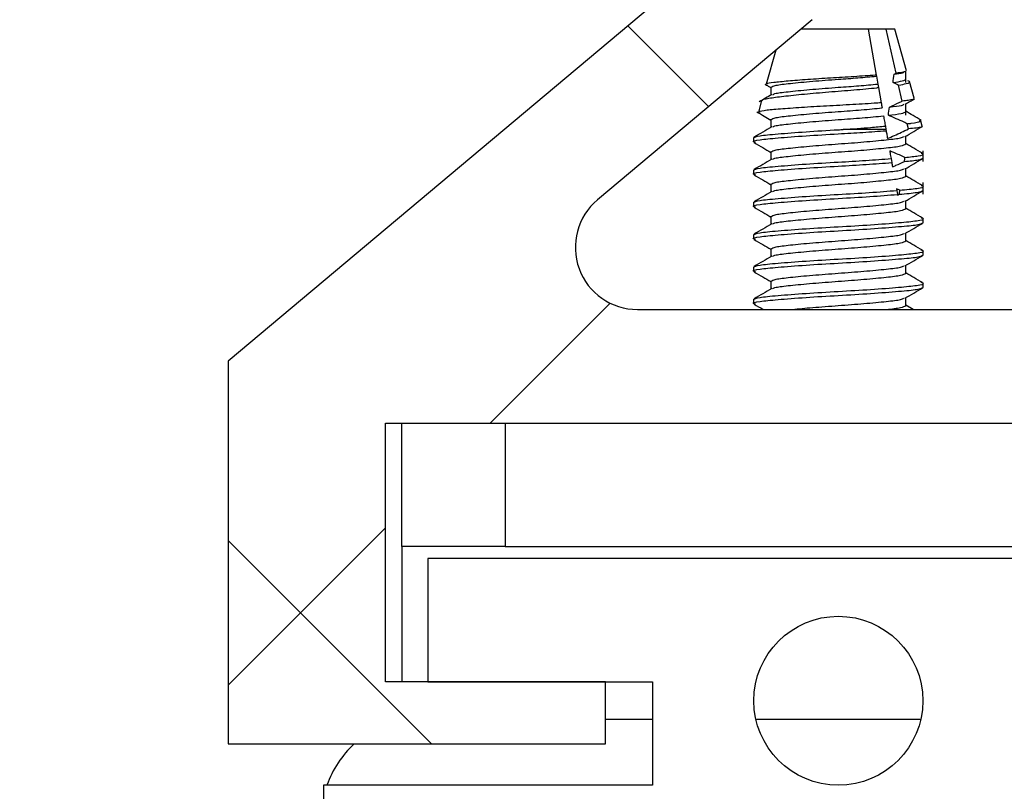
# Model space of a CAD drawing. Header units: inches. Extents: x 170 to 288, y 234 to 248.
# Tile 354 of 480: x 244.98 to 245.171, y 236.167 to 236.316. Entities that reach past the tile are written whole.
import ezdxf

# ---------------------------------------------------------------- set-up
doc = ezdxf.new("R2010")
doc.units = ezdxf.units.IN
doc.header["$LTSCALE"] = 0.25
doc.header["$MEASUREMENT"] = 0
doc.layers.add('DETAILS', color=4, linetype='Continuous')

msp = doc.modelspace()

# ---------------------------------------------------------------- hatches: boundary and pattern name
at = {"layer": 'DETAILS'}
h = msp.add_hatch(dxfattribs=at)
h.set_pattern_fill('ANSI38', color=256, style=0)
h.set_pattern_definition([(45, (239.5543638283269, 231.7817086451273), (-0.08838834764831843, 0.08838834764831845), []), (135, (239.5543638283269, 231.7817086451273), (-0.2651650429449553, 0.08838834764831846), [0.3125, -0.1875])])
edge = h.paths.add_edge_path(flags=0)
edge.add_line((245.2544784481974, 237.5472536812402), (245.1465171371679, 237.5472536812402))
edge.add_arc((245.1465171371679, 237.5452536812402), 0.001999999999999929, 90, 178.4271713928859)
edge.add_arc((245.0736784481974, 237.5472536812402), 0.07086614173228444, 276.37937020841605, 358.4271713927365, ccw=False)
edge.add_line((245.0815524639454, 237.4768263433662), (245.0815524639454, 237.4610783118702))
edge.add_arc((245.0894264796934, 237.4610783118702), 0.007874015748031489, 180, 270.0000000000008)
edge.add_line((245.0894264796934, 237.4532042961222), (245.0933634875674, 237.4532042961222))
edge.add_line((245.0933634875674, 237.4532042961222), (245.0933634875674, 237.4639229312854))
edge.add_arc((245.0973004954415, 237.4639229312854), 0.003937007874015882, 105.8266201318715, 180, ccw=False)
edge.add_arc((245.0736784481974, 237.5472536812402), 0.08267716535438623, 285.8266201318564, 304.4173887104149)
edge.add_arc((245.1248595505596, 237.4725542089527), 0.007874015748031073, -7.958078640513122e-13, 124.4173887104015, ccw=False)
edge.add_line((245.1327335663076, 237.4725542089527), (245.1327335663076, 237.4212694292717))
edge.add_arc((245.1248595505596, 237.4212694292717), 0.00787401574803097, 270, 360, ccw=False)
edge.add_line((245.1248595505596, 237.4133954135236), (245.0284721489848, 237.4133954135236))
edge.add_arc((245.0284721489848, 237.4055213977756), 0.007874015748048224, 90, 180)
edge.add_line((245.0205981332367, 237.4055213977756), (245.0205981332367, 237.3110332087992))
edge.add_arc((245.0245351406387, 237.3110332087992), 0.003937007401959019, 180, 270.0000034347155)
edge.add_arc((245.0245351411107, 237.3031591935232), 0.003937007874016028, -7.958078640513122e-13, 90.00000343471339, ccw=False)
edge.add_line((245.0284721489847, 237.3031591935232), (245.0284721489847, 237.253978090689))
edge.add_line((245.0284721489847, 237.253978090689), (245.0304721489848, 237.251978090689))
edge.add_line((245.0304721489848, 237.251978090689), (245.0284721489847, 237.2499780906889))
edge.add_line((245.0284721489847, 237.2499780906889), (245.0284721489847, 237.2007969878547))
edge.add_arc((245.0245351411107, 237.2007969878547), 0.003937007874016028, 269.99999656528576, 360, ccw=False)
edge.add_arc((245.0245351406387, 237.1929229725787), 0.003937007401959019, 89.99999656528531, 180)
edge.add_line((245.0205981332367, 237.1929229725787), (245.0205981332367, 236.7415843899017))
edge.add_arc((245.0245351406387, 236.7415843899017), 0.003937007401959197, 180, 270.0000034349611)
edge.add_arc((245.0245351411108, 236.7337103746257), 0.003937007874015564, -7.958078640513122e-13, 90.00000343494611, ccw=False)
edge.add_line((245.0284721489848, 236.7337103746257), (245.0284721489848, 236.6845292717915))
edge.add_line((245.0284721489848, 236.6845292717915), (245.0304721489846, 236.6825292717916))
edge.add_line((245.0304721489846, 236.6825292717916), (245.0284721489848, 236.6805292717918))
edge.add_line((245.0284721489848, 236.6805292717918), (245.0284721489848, 236.6313481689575))
edge.add_arc((245.0245351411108, 236.6313481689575), 0.003937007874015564, 269.99999656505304, 360, ccw=False)
edge.add_arc((245.0245351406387, 236.6234741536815), 0.003937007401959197, 89.99999656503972, 179.999999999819)
edge.add_line((245.0205981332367, 236.6234741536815), (245.0205981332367, 236.5245955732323))
edge.add_line((245.0205981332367, 236.5245955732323), (245.1193746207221, 236.4417122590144))
edge.add_arc((245.0736784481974, 236.3872536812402), 0.07109062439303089, -50.00000000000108, 49.99999999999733, ccw=False)
edge.add_line((245.1193746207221, 236.3327951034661), (245.0205981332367, 236.2499117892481))
edge.add_line((245.0205981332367, 236.2499117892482), (245.0205981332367, 236.1759117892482))
edge.add_line((245.0205981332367, 236.1759117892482), (245.093538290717, 236.1759117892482))
edge.add_line((245.093538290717, 236.1759117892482), (245.093538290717, 236.1879117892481))
edge.add_line((245.093538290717, 236.1879117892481), (245.0510382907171, 236.1879117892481))
edge.add_line((245.0510382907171, 236.1879117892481), (245.0510382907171, 236.2379117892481))
edge.add_line((245.0510382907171, 236.2379117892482), (245.2260382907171, 236.2379117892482))
edge.add_line((245.2260382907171, 236.2379117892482), (245.2260382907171, 236.1879117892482))
edge.add_line((245.2260382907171, 236.1879117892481), (245.1835382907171, 236.1879117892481))
edge.add_line((245.1835382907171, 236.1879117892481), (245.1835382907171, 236.1759117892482))
edge.add_line((245.1835382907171, 236.1759117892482), (245.2564784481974, 236.1759117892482))
edge.add_line((245.2564784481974, 236.1759117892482), (245.2564784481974, 237.5452536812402))
edge.add_arc((245.2544784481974, 237.5452536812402), 0.00200000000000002, 0, 90)
edge = h.paths.add_edge_path(flags=0)
edge.add_arc((245.0997113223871, 236.2719117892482), 0.01199999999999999, 130.0000000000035, 270, ccw=False)
edge.add_line((245.0919978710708, 236.2811043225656), (245.1335159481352, 236.3159421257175))
edge.add_arc((245.0736784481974, 236.3872536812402), 0.09309062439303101, 310, 409.9999999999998)
edge.add_line((245.1335159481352, 236.458565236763), (245.0631644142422, 236.5175971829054))
edge.add_arc((245.0644499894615, 236.5191292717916), 0.001999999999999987, 89.9999999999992, 230.0000000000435, ccw=False)
edge.add_line((245.0644499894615, 236.5211292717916), (245.0785981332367, 236.5211292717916))
edge.add_arc((245.0785981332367, 236.5251292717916), 0.004000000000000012, 270.0000000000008, 360.0000000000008)
edge.add_line((245.0825981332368, 236.5251292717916), (245.0825981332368, 236.5391292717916))
edge.add_arc((245.0785981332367, 236.5391292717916), 0.004000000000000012, 0, 90)
edge.add_line((245.0785981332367, 236.5431292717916), (245.0425981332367, 236.5431292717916))
edge.add_line((245.0425981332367, 236.5431292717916), (245.0425981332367, 236.6098741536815))
edge.add_arc((245.0545981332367, 236.6098741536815), 0.01200000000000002, 132.2151161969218, 180, ccw=False)
edge.add_arc((245.0384721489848, 236.6276492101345), 0.01199999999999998, 312.2151161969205, 360.0000000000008)
edge.add_line((245.0504721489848, 236.6276492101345), (245.0504721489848, 236.7374093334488))
edge.add_arc((245.0384721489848, 236.7374093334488), 0.01200000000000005, 0, 47.78488380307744)
edge.add_arc((245.0545981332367, 236.7551843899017), 0.01199999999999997, 180, 227.7848838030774, ccw=False)
edge.add_line((245.0425981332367, 236.7551843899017), (245.0425981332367, 237.1793229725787))
edge.add_arc((245.0545981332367, 237.1793229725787), 0.01200000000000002, 132.2151161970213, 180, ccw=False)
edge.add_arc((245.0384721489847, 237.1970980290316), 0.01199999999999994, 312.21511619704, 360.0000000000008)
edge.add_line((245.0504721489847, 237.1970980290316), (245.0504721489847, 237.3068581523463))
edge.add_arc((245.0384721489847, 237.3068581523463), 0.01199999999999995, 0, 47.78488380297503)
edge.add_arc((245.0545981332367, 237.3246332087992), 0.01200000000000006, 180, 227.7848838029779, ccw=False)
edge.add_line((245.0425981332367, 237.3246332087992), (245.0425981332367, 237.3893954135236))
edge.add_arc((245.0445981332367, 237.3893954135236), 0.00200000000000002, 89.9999999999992, 180, ccw=False)
edge.add_line((245.0445981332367, 237.3913954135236), (245.1427335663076, 237.3913954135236))
edge.add_arc((245.1427335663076, 237.4033954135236), 0.01199999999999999, 270.0000000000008, 360.0000000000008)
edge.add_line((245.1547335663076, 237.4033954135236), (245.1547335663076, 237.4912536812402))
edge.add_arc((245.1887335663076, 237.4912536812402), 0.03399999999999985, 89.9999999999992, 180, ccw=False)
edge.add_line((245.1887335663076, 237.5252536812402), (245.2324784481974, 237.5252536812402))
edge.add_arc((245.2324784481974, 237.5232536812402), 0.002000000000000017, -7.958078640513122e-13, 89.9999999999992, ccw=False)
edge.add_line((245.2344784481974, 237.5232536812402), (245.2344784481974, 236.2619117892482))
edge.add_arc((245.2324784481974, 236.2619117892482), 0.001999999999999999, 270, 360, ccw=False)
edge.add_line((245.2324784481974, 236.2599117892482), (245.0997113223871, 236.2599117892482))
h = msp.add_hatch(dxfattribs=at)
h.set_pattern_fill('ANSI34', color=256, style=0)
h.set_pattern_definition([(45, (239.5543638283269, 231.7817086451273), (-0.5303300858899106, 0.5303300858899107), []), (45, (239.7311405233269, 231.7817086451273), (-0.5303300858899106, 0.5303300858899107), []), (45, (239.9079172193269, 231.7817086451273), (-0.5303300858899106, 0.5303300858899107), []), (45, (240.0846939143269, 231.7817086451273), (-0.5303300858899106, 0.5303300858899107), [])])
edge = h.paths.add_edge_path(flags=0)
edge.add_line((245.2604980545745, 235.7233197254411), (245.2380551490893, 235.8891610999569))
edge.add_line((245.2380551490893, 235.8891610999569), (245.2380551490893, 236.1679315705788))
edge.add_line((245.2380551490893, 236.1679315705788), (245.1744642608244, 236.1679315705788))
edge.add_line((245.1744642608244, 236.1679315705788), (245.1744642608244, 236.1879117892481))
edge.add_line((245.1744642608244, 236.1879117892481), (245.2178828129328, 236.1879117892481))
edge.add_line((245.2178828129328, 236.1879117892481), (245.2178828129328, 236.2117343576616))
edge.add_line((245.2178828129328, 236.2117343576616), (245.0591937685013, 236.2117343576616))
edge.add_line((245.0591937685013, 236.2117343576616), (245.0591937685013, 236.1879117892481))
edge.add_line((245.0591937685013, 236.1879117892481), (245.1026123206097, 236.1879117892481))
edge.add_line((245.1026123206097, 236.1879117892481), (245.1026123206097, 236.1679315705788))
edge.add_line((245.1026123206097, 236.1679315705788), (245.0390214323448, 236.1679315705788))
edge.add_line((245.0390214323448, 236.1679315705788), (245.0390214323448, 235.8891610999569))
edge.add_line((245.0390214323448, 235.8891610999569), (245.0165785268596, 235.7233197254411))
edge.add_line((245.0165785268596, 235.7233197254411), (244.9814533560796, 235.6788172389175))
edge.add_arc((244.9855202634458, 235.675607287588), 0.005181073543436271, 141.716476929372, 326.3110189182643)
edge.add_line((244.9898312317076, 235.672733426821), (245.0255616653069, 235.7188096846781))
edge.add_line((245.0255616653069, 235.7188096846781), (245.0460408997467, 235.8600671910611))
edge.add_arc((245.0428870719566, 235.8605244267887), 0.003186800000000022, 351.7508458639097, 418.968403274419)
edge.add_arc((245.0467342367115, 235.8669191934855), 0.004276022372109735, -13.446066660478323, 238.9684032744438, ccw=False)
edge.add_arc((245.1351800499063, 235.9075522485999), 0.09400603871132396, 206.2836781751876, 272.0472511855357)
edge.add_arc((245.1418965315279, 235.9075522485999), 0.09400603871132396, 267.9527488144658, 333.7163218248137)
edge.add_arc((245.2303423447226, 235.8669191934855), 0.004276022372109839, -58.96840327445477, 193.4460666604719, ccw=False)
edge.add_arc((245.2341895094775, 235.8605244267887), 0.003186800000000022, 121.0315967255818, 188.2491541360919)
edge.add_line((245.2310356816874, 235.8600671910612), (245.2515149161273, 235.7188096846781))
edge.add_line((245.2515149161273, 235.7188096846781), (245.2872453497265, 235.672733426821))
edge.add_arc((245.2915563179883, 235.675607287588), 0.005181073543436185, 213.6889810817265, 398.2835230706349)
edge.add_line((245.2956232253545, 235.6788172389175), (245.2604980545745, 235.7233197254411))
edge = h.paths.add_edge_path(flags=0)
edge.add_arc((245.1385382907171, 236.1842615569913), 0.01632998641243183, 0, 360)
edge = h.paths.add_edge_path(flags=0)
edge.add_arc((245.0725756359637, 236.1052598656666), 0.01173838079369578, 0, 360)
edge = h.paths.add_edge_path(flags=0)
edge.add_arc((245.1314337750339, 235.9031468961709), 0.03416172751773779, 109.3291004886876, 247.6570294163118)
edge.add_line((245.1184471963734, 235.871549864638), (245.0944454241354, 235.8321890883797))
edge.add_arc((245.1384424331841, 235.9131038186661), 0.09210282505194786, 188.6017576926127, 241.46506864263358, ccw=False)
edge.add_line((245.0473755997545, 235.8993283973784), (245.0473755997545, 235.981320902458))
edge.add_arc((245.0508335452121, 235.9784256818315), 0.004509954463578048, 50.06170250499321, 140.0617025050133, ccw=False)
edge.add_arc((245.1377571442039, 236.0458800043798), 0.105623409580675, 217.2930556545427, 260.3911960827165)
edge.add_line((245.1201264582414, 235.9417384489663), (245.1201264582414, 235.9353830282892))
edge = h.paths.add_edge_path(flags=0)
edge.add_arc((245.1364947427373, 235.9067365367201), 0.08601892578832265, 248.440857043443, 271.36130148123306, ccw=False)
edge.add_line((245.1048861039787, 235.8267356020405), (245.1244995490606, 235.8634466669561))
edge.add_line((245.1244995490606, 235.8634466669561), (245.1525770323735, 235.8634466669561))
edge.add_line((245.1525770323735, 235.8634466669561), (245.1721904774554, 235.8267356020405))
edge.add_arc((245.1405818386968, 235.9067365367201), 0.08601892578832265, 268.6386985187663, 291.5591429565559, ccw=False)
edge = h.paths.add_edge_path(flags=0)
edge.add_arc((245.1456428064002, 235.9031468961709), 0.03416172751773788, 292.3429705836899, 430.6708995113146)
edge.add_line((245.1569501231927, 235.9353830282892), (245.1569501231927, 235.9417384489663))
edge.add_arc((245.1393194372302, 236.0458800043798), 0.1056234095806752, 279.6088039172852, 322.7069443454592)
edge.add_arc((245.226243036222, 235.9784256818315), 0.004509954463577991, 39.9382974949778, 129.9382974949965, ccw=False)
edge.add_line((245.2297009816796, 235.981320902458), (245.2297009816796, 235.8993283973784))
edge.add_arc((245.13863414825, 235.9131038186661), 0.09210282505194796, 298.5349313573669, 351.3982423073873, ccw=False)
edge.add_line((245.1826311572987, 235.8321890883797), (245.1586293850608, 235.871549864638))
edge = h.paths.add_edge_path(flags=0)
edge.add_arc((245.2045009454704, 236.1052598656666), 0.01173838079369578, 0, 360)
edge = h.paths.add_edge_path(flags=0)
edge.add_line((245.2143210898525, 236.1389805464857), (245.2143210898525, 236.125084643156))
edge.add_line((245.2143210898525, 236.125084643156), (245.1993443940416, 236.125084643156))
edge.add_arc((245.2048384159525, 236.1054947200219), 0.02034574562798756, 105.6662281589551, 258.4150358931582)
edge.add_line((245.2007525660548, 236.0855634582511), (245.2178828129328, 236.0855634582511))
edge.add_line((245.2178828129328, 236.0855634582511), (245.221027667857, 236.017660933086))
edge.add_arc((245.1397785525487, 236.0450579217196), 0.08574388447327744, 269.1712033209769, 341.36602859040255, ccw=False)
edge.add_arc((245.1372980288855, 236.0450579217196), 0.08574388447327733, 198.6339714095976, 270.8287966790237, ccw=False)
edge.add_line((245.0560489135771, 236.0176609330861), (245.0591937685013, 236.0855634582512))
edge.add_line((245.0591937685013, 236.0855634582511), (245.0763240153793, 236.0855634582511))
edge.add_arc((245.0722381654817, 236.1054947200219), 0.02034574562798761, 281.5849641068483, 434.3337718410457)
edge.add_line((245.0777321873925, 236.125084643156), (245.0627554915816, 236.125084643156))
edge.add_line((245.0627554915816, 236.125084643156), (245.0627554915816, 236.1389805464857))
edge.add_line((245.0627554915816, 236.1389805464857), (245.1096927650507, 236.1491708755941))
edge.add_line((245.1096927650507, 236.1491708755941), (245.1673838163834, 236.1491708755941))
edge.add_line((245.1673838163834, 236.1491708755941), (245.2143210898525, 236.1389805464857))
edge = h.paths.add_edge_path(flags=0)
edge.add_line((245.1018816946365, 235.9031468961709), (245.1184471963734, 235.9174198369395))
edge.add_line((245.1184471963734, 235.9174198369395), (245.1586293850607, 235.9174198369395))
edge.add_line((245.1586293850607, 235.9174198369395), (245.1751948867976, 235.9031468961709))
edge.add_arc((245.1420582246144, 235.9056470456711), 0.03323084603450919, 282.73448853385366, 355.6852287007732, ccw=False)
edge.add_line((245.1493834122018, 235.8732336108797), (245.1493834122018, 235.8957614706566))
edge.add_arc((245.1402681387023, 235.8940316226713), 0.009277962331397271, 10.74550573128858, 100.7455057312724)
edge.add_arc((245.1368084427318, 235.8940316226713), 0.009277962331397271, 79.25449426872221, 169.2544942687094)
edge.add_line((245.1276931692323, 235.8957614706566), (245.1276931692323, 235.8732336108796))
edge.add_arc((245.1350183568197, 235.9056470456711), 0.03323084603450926, 184.3147712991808, 257.2655114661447, ccw=False)

# ---------------------------------------------------------------- linework, layer by layer
for p, q in [((245.1193746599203, 236.3327942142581), (245.0205981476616, 236.2499109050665)), ((245.1335159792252, 236.3159415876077), (245.0919978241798, 236.2811043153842)), ((245.1443188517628, 236.3141112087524), (245.131334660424, 236.3141112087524)), ((245.1443188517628, 236.3141112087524), (245.145884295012, 236.3052334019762)), ((245.1477792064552, 236.3141112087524), (245.1443188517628, 236.3141112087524)), ((245.149686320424, 236.3055882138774), (245.1477792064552, 236.3141112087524)), ((245.1494382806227, 236.3141112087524), (245.1477792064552, 236.3141112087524)), ((245.1517153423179, 236.3060800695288), (245.1494382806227, 236.3141112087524)), ((245.1264845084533, 236.3100411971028), (245.1246134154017, 236.3034424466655)), ((245.1515554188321, 236.3038103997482), (245.1515554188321, 236.3060068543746)), ((245.145884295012, 236.3052334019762), (245.1459206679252, 236.3050268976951)), ((245.1459206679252, 236.3050268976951), (245.1461914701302, 236.3034912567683)), ((245.1501970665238, 236.303301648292), (245.1491085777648, 236.3038103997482)), ((245.149304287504, 236.3053986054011), (245.149686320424, 236.3055882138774)), ((245.1532269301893, 236.3007485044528), (245.1523066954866, 236.3039943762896)), ((245.1255212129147, 236.3028623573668), (245.1255212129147, 236.3013698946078)), ((245.1461914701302, 236.3034912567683), (245.1463100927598, 236.3028191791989)), ((245.1463100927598, 236.3028191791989), (245.146829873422, 236.2998717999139)), ((245.1508873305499, 236.3002097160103), (245.1501970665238, 236.303301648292)), ((245.1237208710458, 236.3002941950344), (245.1230832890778, 236.2980451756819)), ((245.1515554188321, 236.2974538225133), (245.1515554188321, 236.2996652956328)), ((245.1255212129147, 236.296610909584), (245.1255212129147, 236.2951203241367)), ((245.1547520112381, 236.295368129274), (245.1544097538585, 236.2965752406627)), ((245.1477396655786, 236.2947110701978), (245.1394881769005, 236.2947110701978)), ((245.1476253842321, 236.2953606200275), (245.1477396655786, 236.2947110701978)), ((245.1477396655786, 236.2947110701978), (245.1477810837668, 236.294476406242)), ((245.15208681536, 236.2948330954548), (245.1518675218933, 236.2958168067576)), ((245.1221382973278, 236.2930965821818), (245.1221382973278, 236.2923156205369)), ((245.1515554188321, 236.2919251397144), (245.1515554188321, 236.2934157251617)), ((245.154938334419, 236.288523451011), (245.154938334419, 236.2906091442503)), ((245.1255212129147, 236.2903613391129), (245.1255212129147, 236.288868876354)), ((245.1487322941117, 236.2890828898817), (245.1488680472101, 236.288311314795)), ((245.1221382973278, 236.2868470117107), (245.1221382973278, 236.2860641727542)), ((245.1515554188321, 236.2856736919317), (245.1515554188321, 236.2871661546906)), ((245.1255212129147, 236.2841117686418), (245.1255212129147, 236.2826193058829)), ((245.1504519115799, 236.2829759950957), (245.1497596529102, 236.283255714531)), ((245.1497596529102, 236.283255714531), (245.1498185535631, 236.2829215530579)), ((245.1498185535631, 236.2829215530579), (245.1499541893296, 236.2821518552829)), ((245.154938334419, 236.2821837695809), (245.154938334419, 236.2844440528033)), ((245.1499541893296, 236.2821518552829), (245.1499744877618, 236.2820373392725)), ((245.1499744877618, 236.2820373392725), (245.1503180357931, 236.2821837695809)), ((245.1515554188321, 236.2794241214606), (245.1515554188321, 236.2809165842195)), ((245.1221382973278, 236.280595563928), (245.1221382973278, 236.279814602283)), ((245.1255212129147, 236.2778621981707), (245.1255212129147, 236.2763697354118)), ((245.154938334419, 236.2766907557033), (245.154938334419, 236.2774717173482)), ((245.1221382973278, 236.2743459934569), (245.1221382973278, 236.273565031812)), ((245.1515554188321, 236.2731745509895), (245.1515554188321, 236.2746670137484)), ((245.1255212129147, 236.2716126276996), (245.1255212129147, 236.2701201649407)), ((245.154938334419, 236.2704393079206), (245.154938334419, 236.2712202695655)), ((245.1221382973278, 236.2680964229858), (245.1221382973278, 236.2673154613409)), ((245.1515554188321, 236.2669249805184), (245.1515554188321, 236.2684155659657)), ((245.1255212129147, 236.2653611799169), (245.1255212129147, 236.2638687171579)), ((245.154938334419, 236.2641897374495), (245.154938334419, 236.2649706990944)), ((245.1515554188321, 236.2606735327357), (245.1515554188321, 236.2621659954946)), ((245.1221382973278, 236.2618468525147), (245.1221382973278, 236.2610640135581)), ((245.1529858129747, 236.2599113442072), (245.1515554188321, 236.2607448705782)), ((245.0997113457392, 236.2599113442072), (245.2324784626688, 236.2599113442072)), ((245.0205981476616, 236.2499109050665), (245.0205981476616, 236.1759110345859)), ((245.0510382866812, 236.2379111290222), (245.2260383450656, 236.2379111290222)), ((245.0510382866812, 236.1879126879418), (245.0510382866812, 236.2379111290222)), ((245.0541633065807, 236.2141124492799), (245.0541633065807, 236.2379111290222)), ((245.0741632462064, 236.2379111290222), (245.0741632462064, 236.2141124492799)), ((245.0741632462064, 236.2141124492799), (245.0541633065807, 236.2141124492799)), ((245.0541633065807, 236.2141124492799), (245.0541633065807, 236.1879126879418)), ((245.0741632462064, 236.2141124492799), (245.2029132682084, 236.2141124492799)), ((245.0591937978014, 236.2117338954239), (245.0591937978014, 236.1879126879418)), ((245.2178828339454, 236.2117338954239), (245.0591937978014, 236.2117338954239)), ((245.0935382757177, 236.1879126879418), (245.0510382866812, 236.1879126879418)), ((245.0591937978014, 236.1879126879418), (245.1026123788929, 236.1879126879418)), ((245.0935382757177, 236.1759110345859), (245.0935382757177, 236.1879126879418)), ((245.1026123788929, 236.1879126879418), (245.1026123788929, 236.1679324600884)), ((245.0935382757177, 236.1807113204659), (245.1026123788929, 236.1807113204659)), ((245.1225988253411, 236.1807113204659), (245.1544778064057, 236.1807113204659)), ((245.0205981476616, 236.1759110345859), (245.0935382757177, 236.1759110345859)), ((245.0390213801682, 236.1679324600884), (245.0390213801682, 235.889161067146)), ((245.1026123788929, 236.1679324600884), (245.0390213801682, 236.1679324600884))]:
    msp.add_line(p, q, dxfattribs=at)
msp.add_circle((245.1385382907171, 236.1842615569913), 0.01632998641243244, dxfattribs=at)
for centre, radius, start, end in [((245.0997113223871, 236.2719117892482), 0.01199999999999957, 130.0000000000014, 270), ((245.0585382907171, 236.1611961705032), 0.02000000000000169, 132.6267544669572, 160.3197930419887)]:
    msp.add_arc(centre, radius, start, end, dxfattribs=at)
for major_axis, ratio, start_param, end_param in [((0, 0.07382357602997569), 0.1763269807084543, 4.089224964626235, 4.1154581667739), ((0, 0.07382357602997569), 0.1763269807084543, 3.978551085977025, 4.007201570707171), ((0, 0.09300902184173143), 0.1763269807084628, 4.033935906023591, 4.044823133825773), ((0, 0.09300902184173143), 0.1763269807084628, 3.942920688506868, 3.954724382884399)]:
    msp.add_ellipse((245.1385382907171, 236.3468951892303), major_axis=major_axis, ratio=ratio, start_param=start_param, end_param=end_param, dxfattribs=at)
for points, knots in [([(245.149304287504, 236.3053986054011), (245.1499718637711, 236.3054879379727), (245.1509981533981, 236.305625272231), (245.1511961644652, 236.3057814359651), (245.1512653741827, 236.3058360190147)], [0, 0, 0, 0, 0.6504755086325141, 1, 1, 1, 1]), ([(245.1514258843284, 236.3059486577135), (245.1513506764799, 236.3058918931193), (245.1511801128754, 236.3057631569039), (245.1502219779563, 236.3056509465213), (245.149686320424, 236.3055882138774)], [0, 0, 0, 0, 0.4409372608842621, 1, 1, 1, 1]), ([(245.145884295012, 236.3052334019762), (245.1458196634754, 236.3052284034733), (245.1445044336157, 236.3051266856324), (245.141609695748, 236.3049096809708), (245.1370099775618, 236.3046532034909), (245.1325317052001, 236.3043590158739), (245.1286435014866, 236.3040522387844), (245.125935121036, 236.3037908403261), (245.1245933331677, 236.3035615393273), (245.1247413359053, 236.3034299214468), (245.1247800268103, 236.3033955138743)], [0, 0, 0, 0, 0.007978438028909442, 0.1623585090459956, 0.316737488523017, 0.4719013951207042, 0.629166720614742, 0.7864468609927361, 0.9441728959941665, 1, 1, 1, 1]), ([(245.1255212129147, 236.3028623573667), (245.1257206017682, 236.3029992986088), (245.1261131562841, 236.3032689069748), (245.1291245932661, 236.3036234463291), (245.1334154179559, 236.304047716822), (245.1381303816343, 236.3043962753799), (245.1424696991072, 236.3047074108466), (245.1447572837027, 236.3049191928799), (245.1459206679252, 236.3050268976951)], [0, 0, 0, 0, 0.1823127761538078, 0.358935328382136, 0.5428649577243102, 0.7220649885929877, 0.8586521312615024, 1, 1, 1, 1]), ([(245.1491085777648, 236.3038103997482), (245.149802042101, 236.3039049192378), (245.1512179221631, 236.3040979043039), (245.1514413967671, 236.3043140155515), (245.1515554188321, 236.3044242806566)], [0, 0, 0, 0, 0.489776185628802, 1, 1, 1, 1]), ([(245.1501970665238, 236.303301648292), (245.1507269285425, 236.3033927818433), (245.1519759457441, 236.3036076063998), (245.1526078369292, 236.3039077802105), (245.1521067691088, 236.3040958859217), (245.1519771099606, 236.3041445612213)], [0, 0, 0, 0, 0.3532236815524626, 0.8326364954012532, 1, 1, 1, 1]), ([(245.1238594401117, 236.3002547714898), (245.1238227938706, 236.3002866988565), (245.1236255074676, 236.3004585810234), (245.1249455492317, 236.3007683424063), (245.1277380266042, 236.301131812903), (245.1318677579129, 236.301566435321), (245.1366524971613, 236.3019841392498), (245.1415905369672, 236.3023518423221), (245.1447559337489, 236.3026526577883), (245.1461933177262, 236.3028066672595), (245.1463100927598, 236.3028191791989)], [0, 0, 0, 0, 0.03673558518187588, 0.1977673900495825, 0.3587828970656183, 0.5170665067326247, 0.6742933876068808, 0.8315383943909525, 0.9863139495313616, 1, 1, 1, 1]), ([(245.1243257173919, 236.303487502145), (245.1245458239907, 236.3033591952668), (245.1249442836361, 236.3031269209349), (245.1253428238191, 236.3028948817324), (245.1255212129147, 236.3027910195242)], [0, 0, 0, 0, 0.5523937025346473, 1, 1, 1, 1]), ([(245.1258777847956, 236.3014412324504), (245.1260245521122, 236.3015299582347), (245.1263910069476, 236.3017514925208), (245.1291503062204, 236.3020583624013), (245.13340899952, 236.302483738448), (245.138184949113, 236.3028382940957), (245.1426384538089, 236.3031587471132), (245.1449939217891, 236.3033791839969), (245.1461914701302, 236.3034912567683)], [0, 0, 0, 0, 0.1245531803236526, 0.3109896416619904, 0.50514455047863, 0.6943122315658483, 0.8445846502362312, 0.9999999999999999, 0.9999999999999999, 0.9999999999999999, 0.9999999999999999]), ([(245.1256710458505, 236.3014562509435), (245.1252714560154, 236.3012240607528), (245.1244709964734, 236.3007589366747), (245.1236728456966, 236.3002941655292), (245.1232731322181, 236.3000614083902)], [0, 0, 0, 0, 0.4992005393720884, 1, 1, 1, 1]), ([(245.1484506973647, 236.2990439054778), (245.1490724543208, 236.2993371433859), (245.1498868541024, 236.2997212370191), (245.1506959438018, 236.3001162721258), (245.1508873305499, 236.3002097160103)], [0, 0, 0, 0, 0.7634542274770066, 1, 1, 1, 1]), ([(245.1530841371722, 236.3007072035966), (245.1531373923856, 236.3006828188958), (245.153407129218, 236.3005593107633), (245.1525064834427, 236.300383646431), (245.1512937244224, 236.3002533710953), (245.1508873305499, 236.3002097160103)], [0, 0, 0, 0, 0.140574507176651, 0.7120077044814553, 1, 1, 1, 1]), ([(245.1514316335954, 236.2995939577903), (245.1517397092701, 236.2997728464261), (245.1523563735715, 236.300130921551), (245.1529725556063, 236.3004899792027), (245.1532809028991, 236.3006696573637)], [0, 0, 0, 0, 0.4995840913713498, 1, 1, 1, 1]), ([(245.1227839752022, 236.2981334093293), (245.123265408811, 236.2978539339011), (245.124177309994, 236.2973245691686), (245.1250902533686, 236.2967925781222), (245.1255212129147, 236.2965414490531)], [0, 0, 0, 0, 0.5279449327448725, 1, 1, 1, 1]), ([(245.146829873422, 236.2998717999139), (245.146375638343, 236.2998392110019), (245.1445113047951, 236.2997054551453), (245.1407275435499, 236.2994749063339), (245.1355957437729, 236.2992149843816), (245.1307332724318, 236.298913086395), (245.126670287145, 236.2986124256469), (245.1240032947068, 236.2983536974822), (245.1228334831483, 236.298106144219), (245.1232462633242, 236.2979618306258), (245.1233783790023, 236.2979156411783)], [0, 0, 0, 0, 0.04689485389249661, 0.1924722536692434, 0.3379930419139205, 0.4848448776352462, 0.6328623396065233, 0.7808670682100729, 0.9298636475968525, 1, 1, 1, 1]), ([(245.1255212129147, 236.296610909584), (245.1257206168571, 236.2967488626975), (245.1261131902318, 236.2970204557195), (245.1291242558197, 236.2973712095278), (245.1334170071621, 236.297796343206), (245.1383500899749, 236.2981619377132), (245.1431693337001, 236.2985128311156), (245.1457125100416, 236.2987604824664), (245.1470036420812, 236.2988862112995)], [0, 0, 0, 0, 0.1739765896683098, 0.3425136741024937, 0.5180281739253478, 0.6890342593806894, 0.8421274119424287, 1, 1, 1, 1]), ([(245.146829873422, 236.2998717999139), (245.1468463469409, 236.2997784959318), (245.1469072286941, 236.2994336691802), (245.1469629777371, 236.2991171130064), (245.1470036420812, 236.2988862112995)], [0, 0, 0, 0, 0.2705822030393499, 1, 1, 1, 1]), ([(245.148204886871, 236.2974538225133), (245.1491524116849, 236.2975648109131), (245.1510822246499, 236.2977908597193), (245.1513958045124, 236.2980452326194), (245.1515554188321, 236.2981747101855)], [0, 0, 0, 0, 0.4909930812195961, 1, 1, 1, 1]), ([(245.1484506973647, 236.2990439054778), (245.1493562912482, 236.299150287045), (245.1508614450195, 236.2993270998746), (245.1511421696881, 236.2995246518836), (245.1512539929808, 236.2996033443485)], [0, 0, 0, 0, 0.6016620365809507, 1, 1, 1, 1]), ([(245.1545463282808, 236.2965057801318), (245.154027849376, 236.296807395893), (245.1530307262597, 236.2973874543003), (245.1520339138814, 236.2979675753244), (245.1515554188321, 236.2982460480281)], [0, 0, 0, 0, 0.519974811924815, 0.9999999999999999, 0.9999999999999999, 0.9999999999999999, 0.9999999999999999]), ([(245.1258802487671, 236.2951916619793), (245.1260266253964, 236.295280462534), (245.1263929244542, 236.2955026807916), (245.1291501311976, 236.2958083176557), (245.1334104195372, 236.2962354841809), (245.138410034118, 236.2966013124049), (245.1433547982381, 236.2969643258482), (245.1459549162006, 236.2972218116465), (245.1472740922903, 236.2973524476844)], [0, 0, 0, 0, 0.1180509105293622, 0.2954155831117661, 0.4801231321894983, 0.6600810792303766, 0.8275413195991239, 1, 1, 1, 1]), ([(245.1472740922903, 236.2973524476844), (245.1473349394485, 236.2970068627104), (245.1474262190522, 236.2964884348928), (245.1475442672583, 236.2958189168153), (245.1476005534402, 236.2955009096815), (245.1476253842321, 236.2953606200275)], [0, 0, 0, 0, 0.5277158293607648, 0.7916506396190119, 1, 1, 1, 1]), ([(245.1518675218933, 236.2958168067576), (245.1516587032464, 236.2959159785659), (245.1509507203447, 236.2962522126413), (245.1497341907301, 236.2968081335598), (245.1487148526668, 236.2972385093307), (245.148204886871, 236.2974538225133)], [0, 0, 0, 0, 0.1729019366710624, 0.5862101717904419, 1, 1, 1, 1]), ([(245.1518675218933, 236.2958168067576), (245.1521329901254, 236.2958515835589), (245.153333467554, 236.2960088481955), (245.1544864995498, 236.2962433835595), (245.1542692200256, 236.2964521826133), (245.1542017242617, 236.2965170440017)], [0, 0, 0, 0, 0.1636861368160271, 0.7402072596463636, 1, 1, 1, 1]), ([(245.1225369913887, 236.2921879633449), (245.1223759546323, 236.2922304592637), (245.1217007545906, 236.2924086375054), (245.1231062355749, 236.2927234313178), (245.1266164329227, 236.2930733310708), (245.1321006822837, 236.293501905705), (245.138010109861, 236.2938486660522), (245.1434559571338, 236.2941587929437), (245.1463230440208, 236.2943693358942), (245.1477810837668, 236.294476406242)], [0, 0, 0, 0, 0.05412013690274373, 0.2269166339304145, 0.3943098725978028, 0.568617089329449, 0.738454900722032, 0.866992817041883, 1, 1, 1, 1]), ([(245.1221382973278, 236.2930965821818), (245.1223892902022, 236.2932334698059), (245.1228834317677, 236.2935029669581), (245.1266800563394, 236.2938582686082), (245.132075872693, 236.294279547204), (245.1367392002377, 236.2945595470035), (245.1391717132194, 236.2946936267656), (245.1394881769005, 236.2947110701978)], [0, 0, 0, 0, 0.2434664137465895, 0.4793238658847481, 0.7249143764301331, 0.9642120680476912, 1, 1, 1, 1]), ([(245.1256710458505, 236.2952066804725), (245.1250994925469, 236.2948742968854), (245.1239546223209, 236.2942085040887), (245.122811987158, 236.293543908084), (245.1222397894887, 236.2932110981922)], [0, 0, 0, 0, 0.4992297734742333, 1, 1, 1, 1]), ([(245.1394881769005, 236.2947110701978), (245.1413118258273, 236.2948413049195), (245.1442244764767, 236.2950493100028), (245.1466998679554, 236.2952759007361), (245.1476253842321, 236.2953606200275)], [0, 0, 0, 0, 0.6261131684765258, 1, 1, 1, 1]), ([(245.1477810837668, 236.294476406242), (245.1478291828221, 236.2942041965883), (245.1479084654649, 236.2937555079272), (245.1479945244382, 236.2932658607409), (245.148034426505, 236.2930396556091), (245.1480478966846, 236.2929632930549)], [0, 0, 0, 0, 0.5053782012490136, 0.8330250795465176, 0.9999999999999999, 0.9999999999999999, 0.9999999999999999, 0.9999999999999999]), ([(245.1480478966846, 236.2929632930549), (245.1484882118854, 236.293157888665), (245.1493944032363, 236.2935583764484), (245.1507404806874, 236.2941824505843), (245.1516428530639, 236.294618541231), (245.15208681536, 236.2948330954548)], [0, 0, 0, 0, 0.3243850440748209, 0.667601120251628, 1, 1, 1, 1]), ([(245.1514054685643, 236.293329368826), (245.1519734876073, 236.2936597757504), (245.1531106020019, 236.2943212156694), (245.154248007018, 236.2949826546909), (245.1548172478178, 236.2953136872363)], [0, 0, 0, 0, 0.4995267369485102, 1, 1, 1, 1]), ([(245.1546397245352, 236.2953362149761), (245.1546827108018, 236.2953205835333), (245.1549987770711, 236.2952056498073), (245.1540541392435, 236.295026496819), (245.1526292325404, 236.2948864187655), (245.15208681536, 236.2948330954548)], [0, 0, 0, 0, 0.08883050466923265, 0.6531464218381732, 1, 1, 1, 1]), ([(245.1255212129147, 236.2903613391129), (245.1257205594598, 236.290499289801), (245.1261130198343, 236.290770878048), (245.1291249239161, 236.2911216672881), (245.1334144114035, 236.2915466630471), (245.1385363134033, 236.2919258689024), (245.1436697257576, 236.2923006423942), (245.147925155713, 236.2927277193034), (245.1506802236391, 236.2930327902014), (245.1510461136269, 236.2932543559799), (245.1511916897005, 236.2933425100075)], [0, 0, 0, 0, 0.132255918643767, 0.2603767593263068, 0.3938017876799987, 0.5237995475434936, 0.6537936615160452, 0.7872211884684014, 0.9153420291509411, 1, 1, 1, 1]), ([(245.122259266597, 236.2921879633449), (245.1228286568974, 236.2918577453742), (245.1239166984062, 236.291226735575), (245.1250032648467, 236.2905936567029), (245.1255212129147, 236.290291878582)], [0, 0, 0, 0, 0.52331670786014, 1, 1, 1, 1]), ([(245.1258849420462, 236.2889439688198), (245.1260305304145, 236.2890312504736), (245.1263964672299, 236.2892506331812), (245.1291514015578, 236.2895597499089), (245.133406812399, 236.2899855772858), (245.1385402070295, 236.2903606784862), (245.1436621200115, 236.2907398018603), (245.1479516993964, 236.2911648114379), (245.1509636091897, 236.2915156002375), (245.1513560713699, 236.2917871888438), (245.1515554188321, 236.2919251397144)], [0, 0, 0, 0, 0.08465420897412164, 0.2127786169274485, 0.3462036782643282, 0.4761978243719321, 0.6061956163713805, 0.739623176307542, 0.8677440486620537, 1, 1, 1, 1]), ([(245.15141767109, 236.2893156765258), (245.1510598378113, 236.2894745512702), (245.1503441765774, 236.2897922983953), (245.1493618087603, 236.2902052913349), (245.1487348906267, 236.2904528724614), (245.1484722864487, 236.2905565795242)], [0, 0, 0, 0, 0.3675399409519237, 0.7350744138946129, 1, 1, 1, 1]), ([(245.1484722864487, 236.2905565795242), (245.1484947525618, 236.2904292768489), (245.1485484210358, 236.2901251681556), (245.1486349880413, 236.2896344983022), (245.1486998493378, 236.2892668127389), (245.1487322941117, 236.2890828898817)], [0, 0, 0, 0, 0.2646246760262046, 0.6321521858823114, 1, 1, 1, 1]), ([(245.1548172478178, 236.2900966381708), (245.1542479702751, 236.2904276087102), (245.1531603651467, 236.2910599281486), (245.1520734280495, 236.291692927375), (245.1515554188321, 236.2919946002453)], [0, 0, 0, 0, 0.5234230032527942, 0.9999999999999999, 0.9999999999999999, 0.9999999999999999, 0.9999999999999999]), ([(245.1221382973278, 236.2868470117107), (245.1223894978, 236.2869841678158), (245.1228840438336, 236.2872541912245), (245.1266775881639, 236.287605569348), (245.132085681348, 236.2880304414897), (245.1382030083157, 236.2883906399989), (245.1440586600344, 236.2887281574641), (245.1471577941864, 236.2889633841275), (245.1487322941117, 236.2890828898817)], [0, 0, 0, 0, 0.1768489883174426, 0.348167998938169, 0.5265598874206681, 0.7003838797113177, 0.8477814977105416, 1, 1, 1, 1]), ([(245.1256710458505, 236.2889571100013), (245.1251032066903, 236.2886258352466), (245.1239669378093, 236.2879629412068), (245.1228286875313, 236.2873029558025), (245.122259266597, 236.286972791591)], [0, 0, 0, 0, 0.4997401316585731, 1, 1, 1, 1]), ([(245.1490111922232, 236.2875003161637), (245.1492277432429, 236.2875937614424), (245.1499969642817, 236.2879256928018), (245.150758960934, 236.288273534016), (245.1513064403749, 236.288523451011)], [0, 0, 0, 0, 0.2815198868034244, 1, 1, 1, 1]), ([(245.1513064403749, 236.288523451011), (245.1523342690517, 236.2886258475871), (245.1544312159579, 236.2888347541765), (245.1547670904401, 236.2890699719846), (245.154938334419, 236.2891898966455)], [0, 0, 0, 0, 0.4901548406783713, 1, 1, 1, 1]), ([(245.1514054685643, 236.2870797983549), (245.1519734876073, 236.2874102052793), (245.1531106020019, 236.2880716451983), (245.154248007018, 236.2887330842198), (245.1548172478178, 236.2890641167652)], [0, 0, 0, 0, 0.4995267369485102, 1, 1, 1, 1]), ([(245.15141767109, 236.2893156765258), (245.1523693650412, 236.2894159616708), (245.1543114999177, 236.2896206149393), (245.1552525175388, 236.2898977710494), (245.1547417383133, 236.290054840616), (245.1546058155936, 236.2900966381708)], [0, 0, 0, 0, 0.4135519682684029, 0.8439411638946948, 1, 1, 1, 1]), ([(245.1225369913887, 236.2859383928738), (245.1223759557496, 236.2859801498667), (245.1217007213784, 236.2861552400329), (245.1231063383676, 236.2864750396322), (245.1266159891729, 236.2868241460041), (245.1321022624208, 236.2872494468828), (245.1382272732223, 236.2876119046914), (245.1441489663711, 236.2879503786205), (245.147278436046, 236.2881897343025), (245.1488680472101, 236.288311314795)], [0, 0, 0, 0, 0.0522470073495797, 0.2190755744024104, 0.38068458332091, 0.5489655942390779, 0.7129376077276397, 0.8541869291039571, 0.9999999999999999, 0.9999999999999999, 0.9999999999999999, 0.9999999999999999]), ([(245.1255212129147, 236.2841117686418), (245.125720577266, 236.284248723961), (245.1261130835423, 236.2845183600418), (245.1291248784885, 236.2848726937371), (245.133414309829, 236.2852977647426), (245.1385365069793, 236.2856731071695), (245.1436696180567, 236.28605201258), (245.1479251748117, 236.2864776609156), (245.1506801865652, 236.2867840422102), (245.151046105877, 236.2870036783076), (245.1511916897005, 236.2870910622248)], [0, 0, 0, 0, 0.1322526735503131, 0.2603775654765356, 0.3938031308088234, 0.5237977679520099, 0.653796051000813, 0.7872241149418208, 0.9153454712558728, 1, 1, 1, 1]), ([(245.1488680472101, 236.288311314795), (245.148912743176, 236.2880572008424), (245.1489620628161, 236.2877767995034), (245.1490069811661, 236.2875240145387), (245.1490111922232, 236.2875003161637)], [0, 0, 0, 0, 0.9062508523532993, 1, 1, 1, 1]), ([(245.122259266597, 236.2859383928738), (245.1228286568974, 236.2856081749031), (245.1239166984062, 236.2849771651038), (245.1250032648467, 236.2843440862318), (245.1255212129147, 236.2840423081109)], [0, 0, 0, 0, 0.52331670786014, 1, 1, 1, 1]), ([(245.1258849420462, 236.2826943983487), (245.1260305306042, 236.282781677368), (245.1263964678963, 236.2830010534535), (245.1291513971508, 236.2833102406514), (245.1334068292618, 236.2837357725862), (245.1385400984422, 236.2841119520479), (245.1436623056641, 236.2844870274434), (245.1479516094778, 236.2849159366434), (245.1509635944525, 236.2852662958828), (245.1513560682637, 236.2855364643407), (245.1515554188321, 236.2856736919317)], [0, 0, 0, 0, 0.08465451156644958, 0.2127793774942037, 0.3462049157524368, 0.4761995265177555, 0.6061941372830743, 0.739626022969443, 0.8677473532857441, 1, 1, 1, 1]), ([(245.1548172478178, 236.2838470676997), (245.1542479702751, 236.2841780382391), (245.1531603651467, 236.2848103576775), (245.1520734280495, 236.285443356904), (245.1515554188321, 236.2857450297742)], [0, 0, 0, 0, 0.5234230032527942, 0.9999999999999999, 0.9999999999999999, 0.9999999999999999, 0.9999999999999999]), ([(245.1221382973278, 236.280595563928), (245.1223895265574, 236.2807335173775), (245.1228841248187, 236.281005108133), (245.126677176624, 236.2813558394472), (245.1320872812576, 236.2817810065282), (245.1384350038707, 236.2821546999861), (245.1447998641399, 236.2825212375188), (245.1481301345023, 236.2827868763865), (245.1498185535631, 236.2829215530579)], [0, 0, 0, 0, 0.1702565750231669, 0.3351863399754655, 0.5069252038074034, 0.6742665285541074, 0.834855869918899, 1, 1, 1, 1]), ([(245.1503180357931, 236.2821837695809), (245.1516244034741, 236.2823011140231), (245.1542807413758, 236.2825397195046), (245.1547167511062, 236.2828053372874), (245.154938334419, 236.2829403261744)], [0, 0, 0, 0, 0.4917927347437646, 1, 1, 1, 1]), ([(245.1504519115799, 236.2829759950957), (245.1516603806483, 236.2830912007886), (245.154118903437, 236.2833255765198), (245.1553366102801, 236.2836335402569), (245.1547136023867, 236.2838052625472), (245.1545619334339, 236.2838470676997)], [0, 0, 0, 0, 0.422428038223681, 0.859392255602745, 0.9999999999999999, 0.9999999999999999, 0.9999999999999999, 0.9999999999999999]), ([(245.1514054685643, 236.2808283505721), (245.1519733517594, 236.2811596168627), (245.1531096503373, 236.2818224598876), (245.1542478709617, 236.2824824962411), (245.1548172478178, 236.2828126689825)], [0, 0, 0, 0, 0.4997658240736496, 1, 1, 1, 1]), ([(245.1225369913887, 236.2796888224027), (245.1223759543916, 236.2797305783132), (245.1217007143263, 236.2799056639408), (245.1231064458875, 236.2802255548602), (245.126615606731, 236.2805742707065), (245.1321037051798, 236.2810010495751), (245.1384614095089, 236.2813722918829), (245.1448982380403, 236.2817466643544), (245.148253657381, 236.2820155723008), (245.1499541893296, 236.2821518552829)], [0, 0, 0, 0, 0.0503892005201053, 0.2112856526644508, 0.3671481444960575, 0.5294453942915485, 0.6875840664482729, 0.8416670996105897, 1, 1, 1, 1]), ([(245.1256710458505, 236.2827075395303), (245.1251032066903, 236.2823762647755), (245.1239669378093, 236.2817133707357), (245.1228286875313, 236.2810533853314), (245.122259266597, 236.2807232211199)], [0, 0, 0, 0, 0.4997401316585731, 1, 1, 1, 1]), ([(245.122259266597, 236.2796888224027), (245.1228285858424, 236.2793578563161), (245.1239162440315, 236.2787255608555), (245.1250032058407, 236.2780925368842), (245.1255212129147, 236.2777908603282)], [0, 0, 0, 0, 0.5234358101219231, 1, 1, 1, 1]), ([(245.1255212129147, 236.2778621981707), (245.125720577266, 236.2779991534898), (245.1261130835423, 236.2782687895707), (245.1291248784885, 236.278623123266), (245.133414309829, 236.2790481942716), (245.1385365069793, 236.2794235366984), (245.1436696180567, 236.2798024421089), (245.1479251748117, 236.2802280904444), (245.1506801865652, 236.2805344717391), (245.151046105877, 236.2807541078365), (245.1511916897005, 236.2808414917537)], [0, 0, 0, 0, 0.1322526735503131, 0.2603775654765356, 0.3938031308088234, 0.5237977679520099, 0.653796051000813, 0.7872241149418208, 0.9153454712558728, 1, 1, 1, 1]), ([(245.1258849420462, 236.2764448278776), (245.1260305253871, 236.2765322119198), (245.1263964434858, 236.2767518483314), (245.1291514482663, 236.2770582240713), (245.1334069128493, 236.2774838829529), (245.1385400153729, 236.2778627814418), (245.143662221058, 236.2782381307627), (245.1479517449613, 236.2786631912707), (245.150963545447, 236.2790175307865), (245.151356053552, 236.279287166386), (245.1515554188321, 236.2794241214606)], [0, 0, 0, 0, 0.0846545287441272, 0.2127758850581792, 0.346201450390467, 0.4761997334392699, 0.6061943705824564, 0.7396224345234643, 0.8677473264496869, 1, 1, 1, 1]), ([(245.1548172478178, 236.2775974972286), (245.1542479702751, 236.277928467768), (245.1531603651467, 236.2785607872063), (245.1520734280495, 236.2791937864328), (245.1515554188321, 236.2794954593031)], [0, 0, 0, 0, 0.5234230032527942, 0.9999999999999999, 0.9999999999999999, 0.9999999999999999, 0.9999999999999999]), ([(245.1221382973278, 236.2743459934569), (245.1223894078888, 236.2744829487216), (245.1228837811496, 236.2747525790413), (245.1266786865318, 236.2751068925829), (245.1320811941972, 236.275532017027), (245.1385426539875, 236.2759073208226), (245.1449777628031, 236.2762862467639), (245.1504597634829, 236.2767117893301), (245.1539703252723, 236.2770608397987), (245.1553760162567, 236.2773806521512), (245.1547006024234, 236.2775557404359), (245.1545395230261, 236.2775974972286)], [0, 0, 0, 0, 0.1214489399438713, 0.2391022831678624, 0.3616107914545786, 0.4809802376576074, 0.6003517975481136, 0.7228621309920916, 0.8405122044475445, 0.9619637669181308, 0.9999999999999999, 0.9999999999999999, 0.9999999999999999, 0.9999999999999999]), ([(245.1225369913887, 236.2734392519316), (245.1223759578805, 236.2734810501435), (245.1217007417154, 236.2736563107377), (245.123106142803, 236.2739726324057), (245.1266168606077, 236.2743256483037), (245.1320986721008, 236.2747511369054), (245.1385340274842, 236.2751263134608), (245.1449952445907, 236.2755053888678), (245.1503979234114, 236.2759304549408), (245.1541927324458, 236.2762812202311), (245.1546871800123, 236.2765528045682), (245.154938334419, 236.2766907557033)], [0, 0, 0, 0, 0.03803581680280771, 0.1594848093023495, 0.277138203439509, 0.3996467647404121, 0.5190162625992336, 0.6383878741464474, 0.7608982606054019, 0.8785483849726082, 1, 1, 1, 1]), ([(245.1256710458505, 236.2764560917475), (245.1251030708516, 236.276125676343), (245.1239659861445, 236.275464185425), (245.1228285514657, 236.2748027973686), (245.122259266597, 236.2744717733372)], [0, 0, 0, 0, 0.4995010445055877, 1, 1, 1, 1]), ([(245.1514054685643, 236.2745787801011), (245.1519733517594, 236.2749100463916), (245.1531096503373, 236.2755728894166), (245.1542478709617, 236.27623292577), (245.1548172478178, 236.2765630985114)], [0, 0, 0, 0, 0.4997658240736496, 1, 1, 1, 1]), ([(245.122259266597, 236.2734392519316), (245.1228285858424, 236.273108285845), (245.1239162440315, 236.2724759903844), (245.1250032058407, 236.2718429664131), (245.1255212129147, 236.2715412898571)], [0, 0, 0, 0, 0.5234358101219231, 1, 1, 1, 1]), ([(245.1255212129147, 236.2716126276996), (245.1257205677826, 236.2717497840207), (245.1261130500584, 236.2720198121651), (245.1291249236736, 236.272371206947), (245.1334144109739, 236.2727960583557), (245.1385363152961, 236.2731752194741), (245.1436697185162, 236.2735503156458), (245.1479252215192, 236.2739761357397), (245.1506801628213, 236.2742852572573), (245.1510461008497, 236.2745046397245), (245.1511916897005, 236.2745919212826)], [0, 0, 0, 0, 0.1322526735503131, 0.2603740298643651, 0.3937995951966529, 0.5237978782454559, 0.6537925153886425, 0.7872205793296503, 0.9153454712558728, 1, 1, 1, 1]), ([(245.1258849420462, 236.2701933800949), (245.1260305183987, 236.2702815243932), (245.1263964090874, 236.2705030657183), (245.1291514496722, 236.2708083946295), (245.1334069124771, 236.2712343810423), (245.1385400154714, 236.2716131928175), (245.1436622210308, 236.2719885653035), (245.1479517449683, 236.2724136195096), (245.1509635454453, 236.2727679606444), (245.1513560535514, 236.2730375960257), (245.1515554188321, 236.2731745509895)], [0, 0, 0, 0, 0.08465799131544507, 0.2127788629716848, 0.3462039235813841, 0.4762017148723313, 0.6061958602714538, 0.7396234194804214, 0.8677478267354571, 1, 1, 1, 1]), ([(245.1548172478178, 236.2713479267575), (245.1542478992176, 236.2716781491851), (245.1531599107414, 236.2723091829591), (245.1520733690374, 236.2729422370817), (245.1515554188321, 236.2732440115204)], [0, 0, 0, 0, 0.523303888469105, 1, 1, 1, 1]), ([(245.1225369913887, 236.2671896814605), (245.1223759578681, 236.2672314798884), (245.1217007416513, 236.2674067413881), (245.1231061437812, 236.2677230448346), (245.1266168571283, 236.2680761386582), (245.1320986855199, 236.2685013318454), (245.1385339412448, 236.2688775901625), (245.1449953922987, 236.2692526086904), (245.1503978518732, 236.2696815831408), (245.1541927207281, 236.2700319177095), (245.1546871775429, 236.2703020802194), (245.154938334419, 236.2704393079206)], [0, 0, 0, 0, 0.03803589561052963, 0.1594851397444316, 0.2771387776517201, 0.3996475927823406, 0.5190173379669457, 0.6383870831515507, 0.760899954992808, 0.8785503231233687, 1, 1, 1, 1]), ([(245.1221382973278, 236.2680964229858), (245.1223894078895, 236.2682333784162), (245.1228837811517, 236.268503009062), (245.1266786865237, 236.2688573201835), (245.1320811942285, 236.2692824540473), (245.1385426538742, 236.269657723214), (245.144977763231, 236.2700367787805), (245.1504597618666, 236.2704618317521), (245.1539703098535, 236.2708126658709), (245.15537599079, 236.2711272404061), (245.154700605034, 236.271305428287), (245.1545395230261, 236.2713479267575)], [0, 0, 0, 0, 0.1214489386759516, 0.2391022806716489, 0.3616107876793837, 0.4809802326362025, 0.6003517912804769, 0.7228621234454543, 0.8405121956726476, 0.9619615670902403, 1, 1, 1, 1]), ([(245.1256710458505, 236.2702065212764), (245.1251030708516, 236.2698761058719), (245.1239659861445, 236.2692146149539), (245.1228285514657, 236.2685532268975), (245.122259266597, 236.2682222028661)], [0, 0, 0, 0, 0.4995010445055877, 1, 1, 1, 1]), ([(245.1514054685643, 236.2683292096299), (245.1519734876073, 236.2686596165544), (245.1531106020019, 236.2693210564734), (245.154248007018, 236.2699824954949), (245.1548172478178, 236.2703135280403)], [0, 0, 0, 0, 0.4995267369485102, 1, 1, 1, 1]), ([(245.1255212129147, 236.2653611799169), (245.125720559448, 236.2654991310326), (245.1261130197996, 236.2657707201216), (245.1291249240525, 236.2661215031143), (245.1334144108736, 236.2665465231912), (245.1385363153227, 236.2669256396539), (245.1436697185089, 236.2673007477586), (245.1479252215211, 236.2677265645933), (245.150680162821, 236.2680356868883), (245.1510461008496, 236.2682550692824), (245.1511916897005, 236.2683423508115)], [0, 0, 0, 0, 0.1322559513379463, 0.260376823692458, 0.3938018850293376, 0.523799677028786, 0.65379382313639, 0.7872213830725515, 0.9153457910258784, 1, 1, 1, 1]), ([(245.122259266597, 236.2671878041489), (245.1228286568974, 236.2668575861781), (245.1239166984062, 236.2662265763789), (245.1250032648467, 236.2655934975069), (245.1255212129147, 236.265291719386)], [0, 0, 0, 0, 0.52331670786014, 1, 1, 1, 1]), ([(245.1258849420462, 236.2639438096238), (245.1260305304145, 236.2640310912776), (245.1263964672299, 236.2642504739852), (245.1291514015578, 236.2645595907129), (245.133406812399, 236.2649854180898), (245.1385402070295, 236.2653605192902), (245.1436621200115, 236.2657396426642), (245.1479516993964, 236.2661646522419), (245.1509636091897, 236.2665154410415), (245.1513560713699, 236.2667870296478), (245.1515554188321, 236.2669249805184)], [0, 0, 0, 0, 0.08465420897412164, 0.2127786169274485, 0.3462036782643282, 0.4761978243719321, 0.6061956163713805, 0.739623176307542, 0.8677440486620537, 1, 1, 1, 1]), ([(245.1548172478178, 236.2650983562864), (245.1542478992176, 236.265428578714), (245.1531599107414, 236.266059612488), (245.1520733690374, 236.2666926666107), (245.1515554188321, 236.2669944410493)], [0, 0, 0, 0, 0.523303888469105, 1, 1, 1, 1]), ([(245.1225369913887, 236.2609382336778), (245.1223759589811, 236.2609799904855), (245.1217007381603, 236.261155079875), (245.1231060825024, 236.2614748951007), (245.1266168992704, 236.2618239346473), (245.132098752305, 236.2622494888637), (245.1385338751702, 236.2626284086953), (245.1449953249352, 236.2630037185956), (245.1503979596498, 236.2634288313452), (245.1541926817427, 236.2637831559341), (245.1546871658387, 236.2640527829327), (245.154938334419, 236.2641897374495)], [0, 0, 0, 0, 0.03803581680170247, 0.1594869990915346, 0.2771383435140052, 0.3996469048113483, 0.5190185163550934, 0.6383880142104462, 0.7608984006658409, 0.8785505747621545, 1, 1, 1, 1]), ([(245.1221382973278, 236.2618468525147), (245.1223893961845, 236.261984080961), (245.1228837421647, 236.26225424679), (245.1266787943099, 236.2626045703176), (245.132081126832, 236.2630335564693), (245.138542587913, 236.2634085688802), (245.1449778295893, 236.2637848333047), (245.1504598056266, 236.2642100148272), (245.1539702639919, 236.2645631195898), (245.1553760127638, 236.2648794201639), (245.1547006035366, 236.2650546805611), (245.1545395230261, 236.2650964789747)], [0, 0, 0, 0, 0.1214491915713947, 0.2391007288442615, 0.361611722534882, 0.4809814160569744, 0.6003511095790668, 0.7228616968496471, 0.8405140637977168, 0.9619636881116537, 1, 1, 1, 1]), ([(245.1256710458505, 236.2639569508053), (245.1251032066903, 236.2636256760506), (245.1239669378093, 236.2629627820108), (245.1228286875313, 236.2623027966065), (245.122259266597, 236.261972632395)], [0, 0, 0, 0, 0.4997401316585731, 1, 1, 1, 1]), ([(245.1514054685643, 236.2620796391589), (245.1519734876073, 236.2624100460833), (245.1531106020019, 236.2630714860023), (245.154248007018, 236.2637329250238), (245.1548172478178, 236.2640639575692)], [0, 0, 0, 0, 0.4995267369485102, 1, 1, 1, 1]), ([(245.1296304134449, 236.2599113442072), (245.130891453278, 236.2600400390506), (245.1334860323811, 236.2603048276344), (245.1385543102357, 236.2606737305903), (245.1436646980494, 236.2610515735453), (245.1479264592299, 236.2614778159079), (245.1506800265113, 236.2617830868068), (245.1510460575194, 236.2620046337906), (245.1511916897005, 236.2620927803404)], [0, 0, 0, 0, 0.1685949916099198, 0.3468828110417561, 0.5251756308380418, 0.7081723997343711, 0.8838910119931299, 0.9999999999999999, 0.9999999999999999, 0.9999999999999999, 0.9999999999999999]), ([(245.122259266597, 236.2609382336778), (245.122830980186, 236.2606119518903), (245.1234227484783, 236.2602742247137), (245.1240066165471, 236.2599232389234), (245.1240264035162, 236.2599113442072)], [0, 0, 0, 0, 0.9661105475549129, 1, 1, 1, 1]), ([(245.1478222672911, 236.2599113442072), (245.1488728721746, 236.2600295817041), (245.1510229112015, 236.2602715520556), (245.1513752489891, 236.260537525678), (245.1515554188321, 236.2606735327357)], [0, 0, 0, 0, 0.4886445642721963, 1, 1, 1, 1])]:
    msp.add_open_spline(points, degree=3, knots=knots, dxfattribs=at)

doc.saveas('drawing.dxf')
